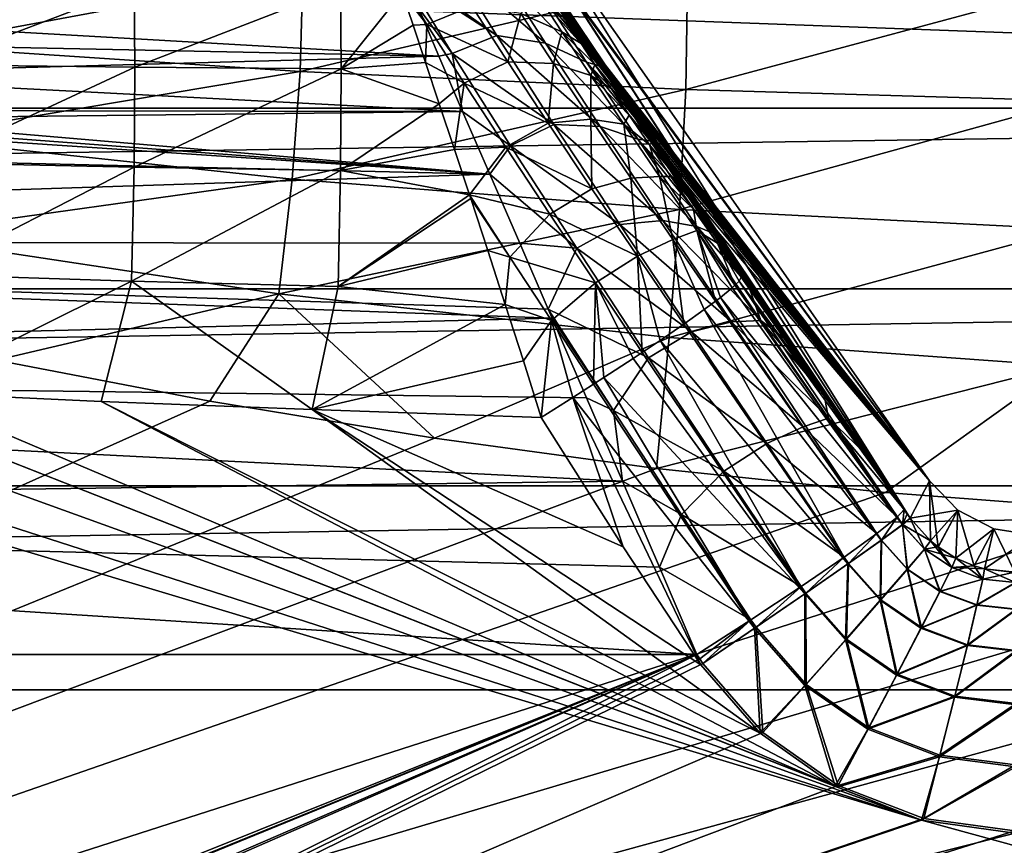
# Model space of a CAD drawing. Header units: metres. Extents: x -90 to 90, y -173 to 74.
# Tile 488 of 564: x 36 to 47, y -1 to 9. Entities that reach past the tile are written whole.
import ezdxf

# ---------------------------------------------------------------- set-up
doc = ezdxf.new("R2010")
doc.units = ezdxf.units.M
doc.layers.add('solid_509418', color=7, linetype='CONTINUOUS')
doc.layers.add('solid_509418_01', color=7, linetype='CONTINUOUS')

msp = doc.modelspace()

# ---------------------------------------------------------------- linework, layer by layer
at = {"layer": 'solid_509418'}
for points in [[(71.5, 8.020932, 20.362175), (35.100643, 9.368428, 19.276245), (-71.5, 8.020932, 20.362175)], [(71.5, 8.020932, 20.362175), (-71.5, 8.020932, 20.362175), (-71.5, 5.898276, 21.535389)], [(71.5, 5.898276, 21.535389), (71.5, 8.020932, 20.362175), (-71.5, 5.898276, 21.535389)], [(71.5, 5.898276, 21.535389), (-71.5, 5.898276, 21.535389), (-71.5, 3.58307, 22.257832)], [(71.5, 3.58307, 22.257832), (71.5, 5.898276, 21.535389), (-71.5, 3.58307, 22.257832)], [(71.5, 3.58307, 22.257832), (-71.5, 3.58307, 22.257832), (-71.5, 1.184448, 22.5)], [(71.5, -12.5, 22.5), (71.5, 1.184448, 22.5), (-71.5, 1.184448, 22.5)], [(-0.000087, -12.5, 22.5), (71.5, -12.5, 22.5), (-71.5, 1.184448, 22.5)]]:
    msp.add_3dface(points, dxfattribs=at)
at = {"layer": 'solid_509418_01'}
for points in [[(41.865875, 10.092885, 5.243936), (41.925537, 10.247085, 0), (46.324631, 3.202112, 16.699974)], [(41.866138, 10.029396, -6.626347), (46.552277, 3.639416), (41.925537, 10.247085, 0)], [(41.925537, 10.247085, 0), (46.552277, 3.639416), (46.324631, 3.202112, 16.699974)], [(41.868198, 10.076625, 5.527434), (41.865875, 10.092885, 5.243936), (46.324631, 3.202112, 16.699974)], [(41.999222, 9.636455, 11.070225), (41.868198, 10.076625, 5.527434), (46.324631, 3.202112, 16.699974)], [(41.866138, 10.029396, -6.626347), (41.871464, 10.004912, -6.99604), (46.552277, 3.639416)], [(41.871464, 10.004912, -6.99604), (42.116558, 9.334624, -14.011022), (46.552277, 3.639416)], [(71.5, 8.020932, 20.362175), (71.5, 9.864332, 18.78611), (35.100643, 9.368428, 19.276245)], [(34.60894, 8.754652, -21.601429), (34.641857, 9.741515, -20.929943), (39.185726, 9.604197, -20.636169)], [(41.465748, 8.874158, 15.764165), (40.345715, 9.675456, 14.69488), (40.933201, 9.729314, 14.416173)], [(40.933201, 9.729314, 14.416173), (41.526974, 9.586485, 14.159807), (42.038086, 8.784402, 15.409062)], [(41.465748, 8.874158, 15.764165), (40.933201, 9.729314, 14.416173), (42.038086, 8.784402, 15.409062)], [(41.465748, 8.874158, 15.764165), (40.388622, 9.571088, 14.889961), (40.345715, 9.675456, 14.69488)], [(42.045837, 9.540107, 11.722348), (41.999222, 9.636455, 11.070225), (46.324631, 3.202112, 16.699974)], [(39.155663, 8.452759, -21.433393), (34.60894, 8.754652, -21.601429), (39.185726, 9.604197, -20.636169)], [(39.155663, 8.452759, -21.433393), (39.185726, 9.604197, -20.636169), (43.709023, 9.518983, -20.398275)], [(43.686646, 8.2413, -21.29727), (39.155663, 8.452759, -21.433393), (43.709023, 9.518983, -20.398275)], [(40.644966, 9.003146, -17.487978), (40.27895, 9.598008, -16.674002), (40.352226, 9.379558, -17.012268)], [(40.644966, 9.003146, -17.487978), (41.172012, 9.220461, -17.022043), (40.27895, 9.598008, -16.674002)], [(40.941998, 8.662521, 16.230507), (40.543781, 9.199139, 15.506305), (40.388622, 9.571088, 14.889961)], [(40.941998, 8.662521, 16.230507), (40.388622, 9.571088, 14.889961), (41.465748, 8.874158, 15.764165)], [(41.526974, 9.586485, 14.159807), (42.038963, 9.30473, 13.848092), (42.519558, 8.56268, 14.983916)], [(42.038086, 8.784402, 15.409062), (41.526974, 9.586485, 14.159807), (42.519558, 8.56268, 14.983916)], [(42.138336, 9.37888, 12.36032), (42.045837, 9.540107, 11.722348), (46.324631, 3.202112, 16.699974)], [(43.686646, 8.2413, -21.29727), (43.709023, 9.518983, -20.398275), (48.249733, 9.465533, -20.241505)], [(37.203625, 9.443627, -16.98518), (34.790451, 9.450747, -17.043175), (34.806732, 8.531059, -18.109671)], [(37.213314, 8.50452, -18.075951), (37.203625, 9.443627, -16.98518), (34.806732, 8.531059, -18.109671)], [(37.213314, 8.50452, -18.075951), (39.628754, 9.438525, -16.940689), (37.203625, 9.443627, -16.98518)], [(37.213314, 8.50452, -18.075951), (39.637798, 8.484086, -18.049772), (39.628754, 9.438525, -16.940689)], [(40.352226, 9.379558, -17.012268), (39.628754, 9.438525, -16.940689), (39.637798, 8.484086, -18.049772)], [(40.481884, 8.994946, -17.508266), (40.352226, 9.379558, -17.012268), (39.637798, 8.484086, -18.049772)], [(40.644966, 9.003146, -17.487978), (40.352226, 9.379558, -17.012268), (40.481884, 8.994946, -17.508266)], [(42.276386, 9.153482, 12.978931), (42.138336, 9.37888, 12.36032), (46.324631, 3.202112, 16.699974)], [(48.235851, 8.106179, -21.207527), (43.686646, 8.2413, -21.29727), (48.249733, 9.465533, -20.241505)], [(41.747921, 9.134641, -16.656178), (42.23056, 8.917273, -16.21719), (41.954952, 9.341524, -15.596116)], [(41.954952, 9.341524, -15.596116), (42.45623, 8.782616, -15.476543), (42.324619, 8.985902, -15.140793)], [(41.954952, 9.341524, -15.596116), (42.23056, 8.917273, -16.21719), (42.45623, 8.782616, -15.476543)], [(41.954952, 9.341524, -15.596116), (42.324619, 8.985902, -15.140793), (42.22327, 9.147122, -14.779774)], [(42.038963, 9.30473, 13.848092), (42.276386, 9.153482, 12.978931), (42.459541, 8.864809, 13.572503)], [(42.038963, 9.30473, 13.848092), (42.459541, 8.864809, 13.572503), (42.687057, 8.514212, 14.134871)], [(42.519558, 8.56268, 14.983916), (42.038963, 9.30473, 13.848092), (42.687057, 8.514212, 14.134871)], [(42.116558, 9.334624, -14.011022), (42.153038, 9.264938, -14.396246), (46.552277, 3.639416)], [(42.153038, 9.264938, -14.396246), (42.22327, 9.147122, -14.779774), (46.552277, 3.639416)], [(31.11862, 9.185246, 15.527331), (40.543781, 9.199139, 15.506305), (40.784077, 8.633326, 16.274282)], [(31.956322, 8.813597, 16.047434), (31.11862, 9.185246, 15.527331), (40.784077, 8.633326, 16.274282)], [(40.941998, 8.662521, 16.230507), (40.784077, 8.633326, 16.274282), (40.543781, 9.199139, 15.506305)], [(40.644966, 9.003146, -17.487978), (41.594326, 8.567029, -17.689447), (41.172012, 9.220461, -17.022043)], [(41.172012, 9.220461, -17.022043), (41.594326, 8.567029, -17.689447), (41.747921, 9.134641, -16.656178)], [(42.22327, 9.147122, -14.779774), (42.324619, 8.985902, -15.140793), (46.552277, 3.639416)], [(42.459541, 8.864809, 13.572503), (42.276386, 9.153482, 12.978931), (46.324631, 3.202112, 16.699974)], [(41.594326, 8.567029, -17.689447), (42.134151, 8.546992, -17.247477), (41.747921, 9.134641, -16.656178)], [(41.747921, 9.134641, -16.656178), (42.134151, 8.546992, -17.247477), (42.23056, 8.917273, -16.21719)], [(40.628441, 8.557205, -17.96427), (40.481884, 8.994946, -17.508266), (39.637798, 8.484086, -18.049772)], [(40.644966, 9.003146, -17.487978), (40.481884, 8.994946, -17.508266), (40.628441, 8.557205, -17.96427)], [(40.644966, 9.003146, -17.487978), (40.628441, 8.557205, -17.96427), (41.084221, 8.313667, -18.142189)], [(40.644966, 9.003146, -17.487978), (41.084221, 8.313667, -18.142189), (41.594326, 8.567029, -17.689447)], [(42.134151, 8.546992, -17.247477), (42.571228, 8.405394, -16.722063), (42.23056, 8.917273, -16.21719)], [(42.23056, 8.917273, -16.21719), (42.619186, 8.535636, -15.788739), (42.45623, 8.782616, -15.476543)], [(42.23056, 8.917273, -16.21719), (42.571228, 8.405394, -16.722063), (42.619186, 8.535636, -15.788739)], [(42.324619, 8.985902, -15.140793), (42.45623, 8.782616, -15.476543), (46.552277, 3.639416)], [(32.784271, 8.413581, 16.532007), (31.956322, 8.813597, 16.047434), (40.784077, 8.633326, 16.274282)], [(40.941998, 8.662521, 16.230507), (41.465748, 8.874158, 15.764165), (42.137894, 7.830349, 16.87027)], [(41.465748, 8.874158, 15.764165), (42.038086, 8.784402, 15.409062), (42.680775, 7.804492, 16.434181)], [(42.137894, 7.830349, 16.87027), (41.465748, 8.874158, 15.764165), (42.680775, 7.804492, 16.434181)], [(42.687057, 8.514212, 14.134871), (42.459541, 8.864809, 13.572503), (46.324631, 3.202112, 16.699974)], [(34.508228, 7.672565, -22.09631), (34.60894, 8.754652, -21.601429), (39.155663, 8.452759, -21.433393)], [(42.038086, 8.784402, 15.409062), (42.519558, 8.56268, 14.983916), (43.122631, 7.654954, 15.916527)], [(42.680775, 7.804492, 16.434181), (42.038086, 8.784402, 15.409062), (43.122631, 7.654954, 15.916527)], [(42.45623, 8.782616, -15.476543), (42.619186, 8.535636, -15.788739), (46.552277, 3.639416)], [(32.784271, 8.413581, 16.532007), (40.784077, 8.633326, 16.274282), (41.064659, 7.98053, 16.988361)], [(40.941998, 8.662521, 16.230507), (41.064659, 7.98053, 16.988361), (40.784077, 8.633326, 16.274282)], [(41.626453, 7.57971, 17.326246), (41.064659, 7.98053, 16.988361), (40.941998, 8.662521, 16.230507)], [(41.626453, 7.57971, 17.326246), (40.941998, 8.662521, 16.230507), (42.137894, 7.830349, 16.87027)], [(41.084221, 8.313667, -18.142189), (42.071507, 7.842596, -18.19285), (41.594326, 8.567029, -17.689447)], [(41.594326, 8.567029, -17.689447), (42.071507, 7.842596, -18.19285), (42.134151, 8.546992, -17.247477)], [(39.061176, 7.184613, -22.020903), (34.508228, 7.672565, -22.09631), (39.155663, 8.452759, -21.433393)], [(37.213314, 8.50452, -18.075951), (34.806732, 8.531059, -18.109671), (34.793968, 7.379606, -18.920588)], [(37.202236, 7.328171, -18.905231), (37.213314, 8.50452, -18.075951), (34.793968, 7.379606, -18.920588)], [(37.202236, 7.328171, -18.905231), (39.637798, 8.484086, -18.049772), (37.213314, 8.50452, -18.075951)], [(37.202236, 7.328171, -18.905231), (39.628948, 7.288228, -18.893097), (39.637798, 8.484086, -18.049772)], [(39.061176, 7.184613, -22.020903), (39.155663, 8.452759, -21.433393), (43.686646, 8.2413, -21.29727)], [(40.790184, 8.071642, -18.372688), (39.637798, 8.484086, -18.049772), (39.628948, 7.288228, -18.893097)], [(40.790184, 8.071642, -18.372688), (40.628441, 8.557205, -17.96427), (39.637798, 8.484086, -18.049772)], [(41.084221, 8.313667, -18.142189), (40.628441, 8.557205, -17.96427), (40.790184, 8.071642, -18.372688)], [(42.071507, 7.842596, -18.19285), (42.571682, 7.892627, -17.693878), (42.134151, 8.546992, -17.247477)], [(42.134151, 8.546992, -17.247477), (42.571682, 7.892627, -17.693878), (42.571228, 8.405394, -16.722063)], [(42.519558, 8.56268, 14.983916), (42.687057, 8.514212, 14.134871), (42.957718, 8.103718, 14.659454)], [(42.519558, 8.56268, 14.983916), (42.957718, 8.103718, 14.659454), (43.269558, 7.636474, 15.139)], [(43.122631, 7.654954, 15.916527), (42.519558, 8.56268, 14.983916), (43.269558, 7.636474, 15.139)], [(42.571228, 8.405394, -16.722063), (42.808537, 8.252568, -16.065805), (42.619186, 8.535636, -15.788739)], [(42.619186, 8.535636, -15.788739), (42.808537, 8.252568, -16.065805), (46.552277, 3.639416)], [(42.957718, 8.103718, 14.659454), (42.687057, 8.514212, 14.134871), (46.324631, 3.202112, 16.699974)], [(33.578587, 7.991861, 16.9772), (32.784271, 8.413581, 16.532007), (41.064659, 7.98053, 16.988361)], [(42.571228, 8.405394, -16.722063), (43.021122, 7.938152, -16.302601), (42.808537, 8.252568, -16.065805)], [(42.571228, 8.405394, -16.722063), (42.959461, 7.831172, -17.10438), (43.021122, 7.938152, -16.302601)], [(42.571682, 7.892627, -17.693878), (42.959461, 7.831172, -17.10438), (42.571228, 8.405394, -16.722063)], [(43.613613, 6.828178, -21.959774), (39.061176, 7.184613, -22.020903), (43.686646, 8.2413, -21.29727)], [(41.084221, 8.313667, -18.142189), (40.790184, 8.071642, -18.372688), (40.969238, 7.53593, -18.733551)], [(41.084221, 8.313667, -18.142189), (40.969238, 7.53593, -18.733551), (41.570953, 7.563629, -18.63542)], [(41.084221, 8.313667, -18.142189), (41.570953, 7.563629, -18.63542), (42.071507, 7.842596, -18.19285)], [(42.808537, 8.252568, -16.065805), (43.021122, 7.938152, -16.302601), (46.552277, 3.639416)], [(43.613613, 6.828178, -21.959774), (43.686646, 8.2413, -21.29727), (48.235851, 8.106179, -21.207527)], [(43.269558, 7.636474, 15.139), (42.957718, 8.103718, 14.659454), (46.324631, 3.202112, 16.699974)], [(48.18943, 6.598774, -21.919439), (43.613613, 6.828178, -21.959774), (48.235851, 8.106179, -21.207527)], [(33.741936, 7.899547, 17.067017), (33.578587, 7.991861, 16.9772), (41.064659, 7.98053, 16.988361)], [(40.969238, 7.53593, -18.733551), (40.790184, 8.071642, -18.372688), (39.628948, 7.288228, -18.893097)], [(33.741936, 7.899547, 17.067017), (41.064659, 7.98053, 16.988361), (41.382832, 7.24504, 17.637472)], [(33.903454, 7.806187, 17.155317), (33.741936, 7.899547, 17.067017), (41.382832, 7.24504, 17.637472)], [(41.626453, 7.57971, 17.326246), (41.382832, 7.24504, 17.637472), (41.064659, 7.98053, 16.988361)], [(42.071507, 7.842596, -18.19285), (42.584877, 7.073884, -18.539259), (42.571682, 7.892627, -17.693878)], [(42.571682, 7.892627, -17.693878), (43.043148, 7.196333, -17.999624), (42.959461, 7.831172, -17.10438)], [(42.584877, 7.073884, -18.539259), (43.043148, 7.196333, -17.999624), (42.571682, 7.892627, -17.693878)], [(42.959461, 7.831172, -17.10438), (43.259102, 7.58923, -16.500875), (43.021122, 7.938152, -16.302601)], [(43.021122, 7.938152, -16.302601), (43.259102, 7.58923, -16.500875), (46.552277, 3.639416)], [(41.382832, 7.24504, 17.637472), (17.299999, 7.806185, 17.155319), (33.023941, 7.806185, 17.155319)], [(17.299999, 6.45878, 18.1943), (17.299999, 7.806185, 17.155319), (41.382832, 7.24504, 17.637472)], [(33.903454, 7.806187, 17.155317), (41.382832, 7.24504, 17.637472), (33.023941, 7.806185, 17.155319)], [(41.570953, 7.563629, -18.63542), (42.584877, 7.073884, -18.539259), (42.071507, 7.842596, -18.19285)], [(41.626453, 7.57971, 17.326246), (42.137894, 7.830349, 16.87027), (42.910892, 6.654175, 17.72097)], [(42.137894, 7.830349, 16.87027), (42.680775, 7.804492, 16.434181), (43.419125, 6.698834, 17.221294)], [(42.910892, 6.654175, 17.72097), (42.137894, 7.830349, 16.87027), (43.419125, 6.698834, 17.221294)], [(42.680775, 7.804492, 16.434181), (43.122631, 7.654954, 15.916527), (43.815609, 6.628766, 16.631495)], [(43.419125, 6.698834, 17.221294), (42.680775, 7.804492, 16.434181), (43.815609, 6.628766, 16.631495)], [(42.959461, 7.831172, -17.10438), (43.379223, 7.217506, -17.364944), (43.259102, 7.58923, -16.500875)], [(43.043148, 7.196333, -17.999624), (43.379223, 7.217506, -17.364944), (42.959461, 7.831172, -17.10438)], [(34.342926, 6.529268, -22.399012), (34.508228, 7.672565, -22.09631), (39.061176, 7.184613, -22.020903)], [(43.122631, 7.654954, 15.916527), (43.269558, 7.636474, 15.139), (43.619781, 7.116792, 15.566347)], [(43.122631, 7.654954, 15.916527), (43.619781, 7.116792, 15.566347), (44.004677, 6.550292, 15.934524)], [(43.815609, 6.628766, 16.631495), (43.122631, 7.654954, 15.916527), (44.004677, 6.550292, 15.934524)], [(41.146046, 7.002245, -19.018032), (40.969238, 7.53593, -18.733551), (39.628948, 7.288228, -18.893097)], [(41.570953, 7.563629, -18.63542), (40.969238, 7.53593, -18.733551), (41.146046, 7.002245, -19.018032)], [(41.570953, 7.563629, -18.63542), (41.146046, 7.002245, -19.018032), (42.090267, 6.774381, -18.976833)], [(42.405025, 6.374085, 18.169746), (41.382832, 7.24504, 17.637472), (41.626453, 7.57971, 17.326246)], [(41.570953, 7.563629, -18.63542), (42.090267, 6.774381, -18.976833), (42.584877, 7.073884, -18.539259)], [(42.405025, 6.374085, 18.169746), (41.626453, 7.57971, 17.326246), (42.910892, 6.654175, 17.72097)], [(43.259102, 7.58923, -16.500875), (43.513359, 7.219226, -16.651669), (46.552277, 3.639416)], [(43.379223, 7.217506, -17.364944), (43.513359, 7.219226, -16.651669), (43.259102, 7.58923, -16.500875)], [(43.619781, 7.116792, 15.566347), (43.269558, 7.636474, 15.139), (46.324631, 3.202112, 16.699974)], [(37.202236, 7.328171, -18.905231), (34.793968, 7.379606, -18.920588), (34.752689, 6.066418, -19.42749)], [(37.171227, 5.986044, -19.423582), (37.202236, 7.328171, -18.905231), (34.752689, 6.066418, -19.42749)], [(37.171227, 5.986044, -19.423582), (39.628948, 7.288228, -18.893097), (37.202236, 7.328171, -18.905231)], [(17.299999, 6.45878, 18.1943), (41.382832, 7.24504, 17.637472), (41.735012, 6.433185, 18.210403)], [(38.905273, 5.839644, -22.380209), (34.342926, 6.529268, -22.399012), (39.061176, 7.184613, -22.020903)], [(37.171227, 5.986044, -19.423582), (39.602764, 5.923564, -19.420361), (39.628948, 7.288228, -18.893097)], [(38.905273, 5.839644, -22.380209), (39.061176, 7.184613, -22.020903), (43.613613, 6.828178, -21.959774)], [(41.146046, 7.002245, -19.018032), (39.628948, 7.288228, -18.893097), (39.602764, 5.923564, -19.420361)], [(42.405025, 6.374085, 18.169746), (41.735012, 6.433185, 18.210403), (41.382832, 7.24504, 17.637472)], [(42.584877, 7.073884, -18.539259), (43.119076, 6.282502, -18.734362), (43.043148, 7.196333, -17.999624)], [(43.043148, 7.196333, -17.999624), (43.534512, 6.477939, -18.168665), (43.379223, 7.217506, -17.364944)], [(43.119076, 6.282502, -18.734362), (43.534512, 6.477939, -18.168665), (43.043148, 7.196333, -17.999624)], [(43.379223, 7.217506, -17.364944), (43.77985, 6.834037, -16.752476), (43.513359, 7.219226, -16.651669)], [(43.379223, 7.217506, -17.364944), (43.818169, 6.581933, -17.505701), (43.77985, 6.834037, -16.752476)], [(43.534512, 6.477939, -18.168665), (43.818169, 6.581933, -17.505701), (43.379223, 7.217506, -17.364944)], [(43.513359, 7.219226, -16.651669), (46.325012, 3.202849, -16.671824), (46.552277, 3.639416)], [(43.513359, 7.219226, -16.651669), (43.77985, 6.834037, -16.752476), (46.325012, 3.202849, -16.671824)], [(42.090267, 6.774381, -18.976833), (43.119076, 6.282502, -18.734362), (42.584877, 7.073884, -18.539259)], [(44.004677, 6.550292, 15.934524), (43.619781, 7.116792, 15.566347), (46.324631, 3.202112, 16.699974)], [(41.160614, 6.95784, -19.038717), (41.146046, 7.002245, -19.018032), (39.602764, 5.923564, -19.420361)], [(41.358643, 6.34921, -19.280203), (41.160614, 6.95784, -19.038717), (39.602764, 5.923564, -19.420361)], [(41.620777, 6.269402, -19.295191), (41.146046, 7.002245, -19.018032), (41.160614, 6.95784, -19.038717)], [(41.620777, 6.269402, -19.295191), (42.090267, 6.774381, -18.976833), (41.146046, 7.002245, -19.018032)], [(41.620777, 6.269402, -19.295191), (41.160614, 6.95784, -19.038717), (41.358643, 6.34921, -19.280203)], [(43.77985, 6.834037, -16.752476), (45.372749, 4.560706, -16.718241), (46.325012, 3.202849, -16.671824)], [(43.77985, 6.834037, -16.752476), (44.339069, 6.033082, -16.803059), (45.372749, 4.560706, -16.718241)], [(43.77985, 6.834037, -16.752476), (44.059334, 6.432552, -16.803696), (44.339069, 6.033082, -16.803059)], [(43.818169, 6.581933, -17.505701), (44.059334, 6.432552, -16.803696), (43.77985, 6.834037, -16.752476)], [(43.49226, 5.324082, -22.364935), (38.905273, 5.839644, -22.380209), (43.613613, 6.828178, -21.959774)], [(41.620777, 6.269402, -19.295191), (42.627831, 5.966022, -19.172022), (42.090267, 6.774381, -18.976833)], [(42.090267, 6.774381, -18.976833), (42.627831, 5.966022, -19.172022), (43.119076, 6.282502, -18.734362)], [(43.49226, 5.324082, -22.364935), (43.613613, 6.828178, -21.959774), (48.18943, 6.598774, -21.919439)], [(42.405025, 6.374085, 18.169746), (42.910892, 6.654175, 17.72097), (43.753059, 5.391209, 18.316168)], [(42.910892, 6.654175, 17.72097), (43.419125, 6.698834, 17.221294), (44.22308, 5.51057, 17.768864)], [(43.753059, 5.391209, 18.316168), (42.910892, 6.654175, 17.72097), (44.22308, 5.51057, 17.768864)], [(43.419125, 6.698834, 17.221294), (43.815609, 6.628766, 16.631495), (44.570351, 5.524492, 17.125504)], [(44.22308, 5.51057, 17.768864), (43.419125, 6.698834, 17.221294), (44.570351, 5.524492, 17.125504)], [(48.111961, 4.990762, -22.35483), (43.49226, 5.324082, -22.364935), (48.18943, 6.598774, -21.919439)], [(43.815609, 6.628766, 16.631495), (44.004677, 6.550292, 15.934524), (44.419361, 5.944258, 16.236969)], [(44.570351, 5.524492, 17.125504), (43.815609, 6.628766, 16.631495), (44.419361, 5.944258, 16.236969)], [(38.905273, 5.839644, -22.380209), (35.579758, 5.059841, -22.5), (34.342926, 6.529268, -22.399012)], [(43.534512, 6.477939, -18.168665), (44.035419, 5.752129, -18.207125), (43.818169, 6.581933, -17.505701)], [(43.818169, 6.581933, -17.505701), (44.265553, 5.939636, -17.531052), (44.059334, 6.432552, -16.803696)], [(43.818169, 6.581933, -17.505701), (44.035419, 5.752129, -18.207125), (44.093605, 5.79681, -18.077827)], [(43.818169, 6.581933, -17.505701), (44.093605, 5.79681, -18.077827), (44.23175, 5.909376, -17.671844)], [(43.818169, 6.581933, -17.505701), (44.23175, 5.909376, -17.671844), (44.265553, 5.939636, -17.531052)], [(44.419361, 5.944258, 16.236969), (44.004677, 6.550292, 15.934524), (46.324631, 3.202112, 16.699974)], [(17.299999, 6.45878, 18.1943), (42.07127, 5.657938, 18.64513), (42.116524, 5.553576, 18.696295)], [(17.299999, 4.936749, 18.966173), (17.299999, 6.45878, 18.1943), (42.116524, 5.553576, 18.696295)], [(17.299999, 6.45878, 18.1943), (41.735012, 6.433185, 18.210403), (42.07127, 5.657938, 18.64513)], [(42.405025, 6.374085, 18.169746), (42.07127, 5.657938, 18.64513), (41.735012, 6.433185, 18.210403)], [(43.248669, 5.087539, 18.762701), (42.07127, 5.657938, 18.64513), (42.405025, 6.374085, 18.169746)], [(43.248669, 5.087539, 18.762701), (42.405025, 6.374085, 18.169746), (43.753059, 5.391209, 18.316168)], [(43.119076, 6.282502, -18.734362), (43.663914, 5.483036, -18.785715), (43.534512, 6.477939, -18.168665)], [(43.534512, 6.477939, -18.168665), (43.663914, 5.483036, -18.785715), (43.903099, 5.653759, -18.451754)], [(43.534512, 6.477939, -18.168665), (43.903099, 5.653759, -18.451754), (44.035419, 5.752129, -18.207125)], [(44.314228, 5.988766, -17.243507), (44.339069, 6.033082, -16.803059), (44.059334, 6.432552, -16.803696)], [(44.314228, 5.988766, -17.243507), (44.059334, 6.432552, -16.803696), (44.265553, 5.939636, -17.531052)], [(41.565422, 5.711546, -19.456348), (41.358643, 6.34921, -19.280203), (39.602764, 5.923564, -19.420361)], [(41.620777, 6.269402, -19.295191), (41.358643, 6.34921, -19.280203), (41.565422, 5.711546, -19.456348)], [(41.620777, 6.269402, -19.295191), (41.565422, 5.711546, -19.456348), (42.107811, 5.525358, -19.456015)], [(41.620777, 6.269402, -19.295191), (42.107811, 5.525358, -19.456015), (42.627831, 5.966022, -19.172022)], [(42.627831, 5.966022, -19.172022), (43.175671, 5.150198, -19.228468), (43.119076, 6.282502, -18.734362)], [(43.119076, 6.282502, -18.734362), (43.175671, 5.150198, -19.228468), (43.384354, 5.290529, -19.068661)], [(43.119076, 6.282502, -18.734362), (43.384354, 5.290529, -19.068661), (43.663914, 5.483036, -18.785715)], [(37.171227, 5.986044, -19.423582), (34.752689, 6.066418, -19.42749), (34.541561, 4.678901, -19.6)], [(44.314228, 5.988766, -17.243507), (45.372749, 4.560706, -16.718241), (44.339069, 6.033082, -16.803059)], [(37.171227, 5.986044, -19.423582), (34.541561, 4.678901, -19.6), (36.816639, 4.571939, -19.6)], [(37.171227, 5.986044, -19.423582), (36.816639, 4.571939, -19.6), (39.297386, 4.479596, -19.6)], [(37.171227, 5.986044, -19.423582), (39.297386, 4.479596, -19.6), (39.602764, 5.923564, -19.420361)], [(41.565422, 5.711546, -19.456348), (39.602764, 5.923564, -19.420361), (39.297386, 4.479596, -19.6)], [(42.107811, 5.525358, -19.456015), (42.603054, 4.775679, -19.506029), (42.627831, 5.966022, -19.172022)], [(42.627831, 5.966022, -19.172022), (42.603054, 4.775679, -19.506029), (42.724815, 4.854207, -19.463932)], [(42.627831, 5.966022, -19.172022), (42.724815, 4.854207, -19.463932), (43.068512, 5.079032, -19.296894)], [(42.627831, 5.966022, -19.172022), (43.068512, 5.079032, -19.296894), (43.175671, 5.150198, -19.228468)], [(44.23175, 5.909376, -17.671844), (44.093605, 5.79681, -18.077827), (46.233582, 3.125781, -17.434477)], [(44.265553, 5.939636, -17.531052), (44.23175, 5.909376, -17.671844), (46.233582, 3.125781, -17.434477)], [(44.314228, 5.988766, -17.243507), (44.265553, 5.939636, -17.531052), (46.233582, 3.125781, -17.434477)], [(44.314228, 5.988766, -17.243507), (46.325012, 3.202849, -16.671824), (45.372749, 4.560706, -16.718241)], [(44.314228, 5.988766, -17.243507), (46.233582, 3.125781, -17.434477), (46.325012, 3.202849, -16.671824)], [(44.858196, 5.306971, 16.468395), (44.419361, 5.944258, 16.236969), (46.324631, 3.202112, 16.699974)], [(44.570351, 5.524492, 17.125504), (44.419361, 5.944258, 16.236969), (44.858196, 5.306971, 16.468395)], [(38.905273, 5.839644, -22.380209), (38.091183, 4.577314, -22.5), (35.579758, 5.059841, -22.5)], [(38.905273, 5.839644, -22.380209), (40.734089, 4.140082, -22.5), (38.091183, 4.577314, -22.5)], [(43.49226, 5.324082, -22.364935), (40.734089, 4.140082, -22.5), (38.905273, 5.839644, -22.380209)], [(44.093605, 5.79681, -18.077827), (44.035419, 5.752129, -18.207125), (45.984005, 2.942836, -18.141714)], [(44.093605, 5.79681, -18.077827), (45.984005, 2.942836, -18.141714), (46.233582, 3.125781, -17.434477)], [(41.777882, 5.051304, -19.56407), (41.565422, 5.711546, -19.456348), (39.297386, 4.479596, -19.6)], [(42.107811, 5.525358, -19.456015), (41.565422, 5.711546, -19.456348), (41.777882, 5.051304, -19.56407)], [(44.035419, 5.752129, -18.207125), (43.903099, 5.653759, -18.451754), (45.984005, 2.942836, -18.141714)], [(42.838642, 4.467867, 19.126787), (42.116524, 5.553576, 18.696295), (42.07127, 5.657938, 18.64513)], [(42.838642, 4.467867, 19.126787), (42.07127, 5.657938, 18.64513), (43.248669, 5.087539, 18.762701)], [(43.903099, 5.653759, -18.451754), (43.663914, 5.483036, -18.785715), (45.592739, 2.666077, -18.746906)], [(43.903099, 5.653759, -18.451754), (45.592739, 2.666077, -18.746906), (45.984005, 2.942836, -18.141714)], [(17.299999, 4.936749, 18.966173), (42.116524, 5.553576, 18.696295), (42.521984, 4.616984, 19.085325)], [(42.107811, 5.525358, -19.456015), (41.777882, 5.051304, -19.56407), (41.987167, 4.386263, -19.6)], [(42.107811, 5.525358, -19.456015), (41.987167, 4.386263, -19.6), (42.361469, 4.62143, -19.565779)], [(42.107811, 5.525358, -19.456015), (42.361469, 4.62143, -19.565779), (42.603054, 4.775679, -19.506029)], [(42.838642, 4.467867, 19.126787), (42.521984, 4.616984, 19.085325), (42.116524, 5.553576, 18.696295)], [(43.663914, 5.483036, -18.785715), (43.384354, 5.290529, -19.068661), (45.592739, 2.666077, -18.746906)], [(43.753059, 5.391209, 18.316168), (44.22308, 5.51057, 17.768864), (45.068073, 4.27478, 18.080027)], [(44.22308, 5.51057, 17.768864), (44.570351, 5.524492, 17.125504), (45.363148, 4.375961, 17.400179)], [(45.068073, 4.27478, 18.080027), (44.22308, 5.51057, 17.768864), (45.363148, 4.375961, 17.400179)], [(44.570351, 5.524492, 17.125504), (44.858196, 5.306971, 16.468395), (45.314743, 4.647812, 16.624773)], [(45.363148, 4.375961, 17.400179), (44.570351, 5.524492, 17.125504), (45.314743, 4.647812, 16.624773)], [(25.97245, -7.298995, -19.6), (46.459656, -0.349708, -19.6), (27.417301, 5.370053, -19.6)], [(46.459656, -0.349708, -19.6), (29.577517, 5.093388, -19.6), (27.417301, 5.370053, -19.6)], [(43.49226, 5.324082, -22.364935), (43.345043, 3.786328, -22.5), (40.734089, 4.140082, -22.5)], [(43.248669, 5.087539, 18.762701), (43.753059, 5.391209, 18.316168), (44.639133, 4.077654, 18.660242)], [(48.111961, 4.990762, -22.35483), (43.345043, 3.786328, -22.5), (43.49226, 5.324082, -22.364935)], [(44.639133, 4.077654, 18.660242), (43.753059, 5.391209, 18.316168), (45.068073, 4.27478, 18.080027)], [(43.384354, 5.290529, -19.068661), (43.175671, 5.150198, -19.228468), (45.085575, 2.31375, -19.21015)], [(43.384354, 5.290529, -19.068661), (45.085575, 2.31375, -19.21015), (45.592739, 2.666077, -18.746906)], [(45.314743, 4.647812, 16.624773), (44.858196, 5.306971, 16.468395), (46.324631, 3.202112, 16.699974)], [(46.459656, -0.349708, -19.6), (32.075291, 4.845692, -19.6), (29.577517, 5.093388, -19.6)], [(43.175671, 5.150198, -19.228468), (43.068512, 5.079032, -19.296894), (45.085575, 2.31375, -19.21015)], [(35.579758, 5.059841, -22.5), (38.091183, 4.577314, -22.5), (0, -12.5, -22.5)], [(41.777882, 5.051304, -19.56407), (39.297386, 4.479596, -19.6), (41.987167, 4.386263, -19.6)], [(43.068512, 5.079032, -19.296894), (42.724815, 4.854207, -19.463932), (45.085575, 2.31375, -19.21015)], [(42.838642, 4.467867, 19.126787), (43.248669, 5.087539, 18.762701), (44.134449, 3.753101, 19.109993)], [(44.134449, 3.753101, 19.109993), (43.248669, 5.087539, 18.762701), (44.639133, 4.077654, 18.660242)], [(48.111961, 4.990762, -22.35483), (46.036282, 3.504218, -22.5), (43.345043, 3.786328, -22.5)], [(48.111961, 4.990762, -22.35483), (49.009804, 3.276938, -22.5), (46.036282, 3.504218, -22.5)], [(17.299999, 4.936749, 18.966173), (42.521984, 4.616984, 19.085325), (42.945244, 3.636156, 19.369276)], [(17.299999, 3.297369, 19.440298), (17.299999, 4.936749, 18.966173), (42.945244, 3.636156, 19.369276)], [(46.459656, -0.349708, -19.6), (33.535038, 4.738413, -19.6), (32.075291, 4.845692, -19.6)], [(42.603054, 4.775679, -19.506029), (42.361469, 4.62143, -19.565779), (44.49596, 1.909084, -19.500904)], [(42.724815, 4.854207, -19.463932), (42.603054, 4.775679, -19.506029), (44.49596, 1.909084, -19.500904)], [(42.724815, 4.854207, -19.463932), (44.49596, 1.909084, -19.500904), (45.085575, 2.31375, -19.21015)], [(45.444195, 0.050654, -19.6), (34.541561, 4.678901, -19.6), (33.535038, 4.738413, -19.6)], [(45.464958, 0.039506, -19.6), (45.444195, 0.050654, -19.6), (33.535038, 4.738413, -19.6)], [(46.459656, -0.349708, -19.6), (45.464958, 0.039506, -19.6), (33.535038, 4.738413, -19.6)], [(45.444195, 0.050654, -19.6), (36.816639, 4.571939, -19.6), (34.541561, 4.678901, -19.6)], [(45.314743, 4.647812, 16.624773), (46.324631, 3.202112, 16.699974), (46.288628, 3.253442, 16.701914)], [(45.781898, 3.97704, 16.703737), (45.314743, 4.647812, 16.624773), (46.288628, 3.253442, 16.701914)], [(45.363148, 4.375961, 17.400179), (45.314743, 4.647812, 16.624773), (45.781898, 3.97704, 16.703737)], [(38.091183, 4.577314, -22.5), (40.734089, 4.140082, -22.5), (0, -12.5, -22.5)], [(44.562717, 0.673338, -19.6), (39.297386, 4.479596, -19.6), (36.816639, 4.571939, -19.6)], [(45.444195, 0.050654, -19.6), (44.562717, 0.673338, -19.6), (36.816639, 4.571939, -19.6)], [(42.361469, 4.62143, -19.565779), (41.987167, 4.386263, -19.6), (42.949524, 2.863947, -19.6)], [(42.361469, 4.62143, -19.565779), (42.949524, 2.863947, -19.6), (43.862759, 1.47876, -19.6)], [(42.361469, 4.62143, -19.565779), (43.862759, 1.47876, -19.6), (44.49596, 1.909084, -19.500904)], [(42.838642, 4.467867, 19.126787), (42.945244, 3.636156, 19.369276), (42.521984, 4.616984, 19.085325)], [(42.949524, 2.863947, -19.6), (41.987167, 4.386263, -19.6), (39.297386, 4.479596, -19.6)], [(43.862759, 1.47876, -19.6), (42.949524, 2.863947, -19.6), (39.297386, 4.479596, -19.6)], [(44.562717, 0.673338, -19.6), (43.862759, 1.47876, -19.6), (39.297386, 4.479596, -19.6)], [(43.636612, 3.245264, 19.411686), (42.945244, 3.636156, 19.369276), (42.838642, 4.467867, 19.126787)], [(43.636612, 3.245264, 19.411686), (42.838642, 4.467867, 19.126787), (44.134449, 3.753101, 19.109993)], [(45.068073, 4.27478, 18.080027), (45.363148, 4.375961, 17.400179), (46.1735, 3.212347, 17.458475)], [(45.363148, 4.375961, 17.400179), (45.781898, 3.97704, 16.703737), (46.25264, 3.304708, 16.704739)], [(45.363148, 4.375961, 17.400179), (46.25264, 3.304708, 16.704739), (46.1735, 3.212347, 17.458475)], [(44.639133, 4.077654, 18.660242), (45.068073, 4.27478, 18.080027), (45.933403, 3.02102, 18.158344)], [(45.068073, 4.27478, 18.080027), (46.1735, 3.212347, 17.458475), (45.933403, 3.02102, 18.158344)], [(40.734089, 4.140082, -22.5), (43.345043, 3.786328, -22.5), (0, -12.5, -22.5)], [(44.134449, 3.753101, 19.109993), (44.639133, 4.077654, 18.660242), (45.548244, 2.743438, 18.757235)], [(44.639133, 4.077654, 18.660242), (45.933403, 3.02102, 18.158344), (45.548244, 2.743438, 18.757235)], [(45.781898, 3.97704, 16.703737), (46.288628, 3.253442, 16.701914), (46.25264, 3.304708, 16.704739)], [(43.345043, 3.786328, -22.5), (46.036282, 3.504218, -22.5), (0, -12.5, -22.5)], [(43.636612, 3.245264, 19.411686), (44.134449, 3.753101, 19.109993), (45.043526, 2.397984, 19.215485)], [(44.134449, 3.753101, 19.109993), (45.548244, 2.743438, 18.757235), (45.043526, 2.397984, 19.215485)], [(17.299999, 3.297369, 19.440298), (42.945244, 3.636156, 19.369276), (43.379509, 2.625443, 19.542038)], [(43.636612, 3.245264, 19.411686), (43.379509, 2.625443, 19.542038), (42.945244, 3.636156, 19.369276)], [(46.885307, 3.296591), (46.324631, 3.202112, 16.699974), (46.552277, 3.639416)], [(46.564945, 2.935563, -16.664207), (46.552277, 3.639416), (46.325012, 3.202849, -16.671824)], [(46.564945, 2.935563, -16.664207), (46.653782, 2.863584, -16.661444), (46.552277, 3.639416)], [(46.885307, 3.296591), (46.552277, 3.639416), (46.653782, 2.863584, -16.661444)], [(71.5, 3.58307, 22.257832), (-71.5, 1.184448, 22.5), (71.5, 1.184448, 22.5)], [(46.036282, 3.504218, -22.5), (49.009804, 3.276938, -22.5), (0, -12.5, -22.5)], [(49.009804, 3.276938, -22.5), (52.36042, 3.09214, -22.5), (0, -12.5, -22.5)], [(17.299999, 3.297369, 19.440298), (43.818062, 1.6, 19.6), (17.299999, 1.6, 19.6)], [(17.299999, 3.297369, 19.440298), (43.379509, 2.625443, 19.542038), (43.818062, 1.6, 19.6)], [(43.636612, 3.245264, 19.411686), (44.452679, 2.007536, 19.502747), (43.379509, 2.625443, 19.542038)], [(43.636612, 3.245264, 19.411686), (45.043526, 2.397984, 19.215485), (44.452679, 2.007536, 19.502747)], [(46.1735, 3.212347, 17.458475), (46.25264, 3.304708, 16.704739), (46.234715, 3.124871, 17.455286)], [(46.234715, 3.124871, 17.455286), (46.25264, 3.304708, 16.704739), (46.288628, 3.253442, 16.701914)], [(46.234715, 3.124871, 17.455286), (46.288628, 3.253442, 16.701914), (46.324631, 3.202112, 16.699974)], [(46.565273, 2.934271, 16.690531), (46.324631, 3.202112, 16.699974), (46.885307, 3.296591)], [(46.654682, 2.861971, 16.687254), (46.565273, 2.934271, 16.690531), (46.885307, 3.296591)], [(46.885307, 3.296591), (46.653782, 2.863584, -16.661444), (46.862011, 2.732879, -16.654137)], [(46.862511, 2.731784, 16.679228), (46.654682, 2.861971, 16.687254), (46.885307, 3.296591)], [(46.885307, 3.296591), (46.862011, 2.732879, -16.654137), (47.076931, 2.641947, -16.644712)], [(46.862511, 2.731784, 16.679228), (46.885307, 3.296591), (47.308739, 3.076165)], [(47.308739, 3.076165), (46.885307, 3.296591), (47.076931, 2.641947, -16.644712)], [(45.933403, 3.02102, 18.158344), (46.1735, 3.212347, 17.458475), (45.987934, 2.94311, 18.155722)], [(46.290108, 2.600584, -18.138504), (46.233582, 3.125781, -17.434477), (45.984005, 2.942836, -18.141714)], [(46.1735, 3.212347, 17.458475), (46.234715, 3.124871, 17.455286), (45.987934, 2.94311, 18.155722)], [(46.294254, 2.60111, 18.151598), (45.987934, 2.94311, 18.155722), (46.234715, 3.124871, 17.455286)], [(46.233582, 3.125781, -17.434477), (46.564945, 2.935563, -16.664207), (46.325012, 3.202849, -16.671824)], [(46.491688, 2.838515, -17.429317), (46.564945, 2.935563, -16.664207), (46.233582, 3.125781, -17.434477)], [(46.491688, 2.838515, -17.429317), (46.233582, 3.125781, -17.434477), (46.290108, 2.600584, -18.138504)], [(46.493416, 2.837443, 17.448774), (46.234715, 3.124871, 17.455286), (46.324631, 3.202112, 16.699974)], [(46.493416, 2.837443, 17.448774), (46.294254, 2.60111, 18.151598), (46.234715, 3.124871, 17.455286)], [(46.493416, 2.837443, 17.448774), (46.324631, 3.202112, 16.699974), (46.565273, 2.934271, 16.690531)], [(52.36042, 3.09214, -22.5), (56.176395, 2.9224, -22.5), (0, -12.5, -22.5)], [(45.548244, 2.743438, 18.757235), (45.933403, 3.02102, 18.158344), (45.600563, 2.668814, 18.755096)], [(45.933403, 3.02102, 18.158344), (45.987934, 2.94311, 18.155722), (45.600563, 2.668814, 18.755096)], [(47.078094, 2.64079, 16.669691), (46.862511, 2.731784, 16.679228), (47.308739, 3.076165)], [(47.308739, 3.076165), (47.076931, 2.641947, -16.644712), (47.198303, 2.607051, -16.638298)], [(47.198792, 2.606185, 16.663601), (47.078094, 2.64079, 16.669691), (47.308739, 3.076165)], [(47.308739, 3.076165), (47.198303, 2.607051, -16.638298), (47.554115, 2.564956, -16.613659)], [(47.198792, 2.606185, 16.663601), (47.308739, 3.076165), (47.780582, 3)], [(47.308739, 3.076165), (47.554115, 2.564956, -16.613659), (47.780582, 3)], [(56.176395, 2.9224, -22.5), (60.33778, 2.724475, -22.5), (0, -12.5, -22.5)], [(45.973942, 2.236976, -18.745148), (45.984005, 2.942836, -18.141714), (45.592739, 2.666077, -18.746906)], [(45.981281, 2.240445, 18.752806), (45.600563, 2.668814, 18.755096), (45.987934, 2.94311, 18.155722)], [(46.290108, 2.600584, -18.138504), (45.984005, 2.942836, -18.141714), (45.973942, 2.236976, -18.745148)], [(46.294254, 2.60111, 18.151598), (45.981281, 2.240445, 18.752806), (45.987934, 2.94311, 18.155722)], [(46.491688, 2.838515, -17.429317), (46.653782, 2.863584, -16.661444), (46.564945, 2.935563, -16.664207)], [(46.814419, 2.620109, 17.440571), (46.493416, 2.837443, 17.448774), (46.565273, 2.934271, 16.690531)], [(46.814419, 2.620109, 17.440571), (46.565273, 2.934271, 16.690531), (46.654682, 2.861971, 16.687254)], [(47.198792, 2.606185, 16.663601), (47.780582, 3), (47.553734, 2.564226, 16.641542)], [(46.491688, 2.838515, -17.429317), (46.290108, 2.600584, -18.138504), (46.673084, 2.339996, -18.133678)], [(46.675861, 2.341912, 18.146164), (46.294254, 2.60111, 18.151598), (46.493416, 2.837443, 17.448774)], [(46.491688, 2.838515, -17.429317), (46.862011, 2.732879, -16.654137), (46.653782, 2.863584, -16.661444)], [(46.491688, 2.838515, -17.429317), (46.813221, 2.620386, -17.42202), (46.862011, 2.732879, -16.654137)], [(46.491688, 2.838515, -17.429317), (46.673084, 2.339996, -18.133678), (46.813221, 2.620386, -17.42202)], [(46.814419, 2.620109, 17.440571), (46.675861, 2.341912, 18.146164), (46.493416, 2.837443, 17.448774)], [(46.814419, 2.620109, 17.440571), (46.654682, 2.861971, 16.687254), (46.862511, 2.731784, 16.679228)], [(60.33778, 2.724475, -22.5), (64.445702, 2.484503, -22.5), (0, -12.5, -22.5)], [(45.043526, 2.397984, 19.215485), (45.548244, 2.743438, 18.757235), (45.098137, 2.320068, 19.213892)], [(45.563969, 1.771583, -19.209389), (45.592739, 2.666077, -18.746906), (45.085575, 2.31375, -19.21015)], [(45.548244, 2.743438, 18.757235), (45.600563, 2.668814, 18.755096), (45.098137, 2.320068, 19.213892)], [(45.575062, 1.77915, 19.212887), (45.098137, 2.320068, 19.213892), (45.600563, 2.668814, 18.755096)], [(45.973942, 2.236976, -18.745148), (45.592739, 2.666077, -18.746906), (45.563969, 1.771583, -19.209389)], [(45.981281, 2.240445, 18.752806), (45.575062, 1.77915, 19.212887), (45.600563, 2.668814, 18.755096)], [(46.813221, 2.620386, -17.42202), (47.076931, 2.641947, -16.644712), (46.862011, 2.732879, -16.654137)], [(47.178745, 2.48624, 17.428854), (46.814419, 2.620109, 17.440571), (46.862511, 2.731784, 16.679228)], [(47.178745, 2.48624, 17.428854), (46.862511, 2.731784, 16.679228), (47.078094, 2.64079, 16.669691)], [(43.379509, 2.625443, 19.542038), (44.452679, 2.007536, 19.502747), (43.818062, 1.6, 19.6)], [(46.290108, 2.600584, -18.138504), (45.973942, 2.236976, -18.745148), (46.451595, 1.909702, -18.742367)], [(46.456554, 1.915129, 18.749668), (45.981281, 2.240445, 18.752806), (46.294254, 2.60111, 18.151598)], [(46.290108, 2.600584, -18.138504), (46.451595, 1.909702, -18.742367), (46.673084, 2.339996, -18.133678)], [(46.675861, 2.341912, 18.146164), (46.456554, 1.915129, 18.749668), (46.294254, 2.60111, 18.151598)], [(46.813221, 2.620386, -17.42202), (46.673084, 2.339996, -18.133678), (47.178871, 2.485873, -17.410133)], [(47.178745, 2.48624, 17.428854), (46.675861, 2.341912, 18.146164), (46.814419, 2.620109, 17.440571)], [(46.813221, 2.620386, -17.42202), (47.198303, 2.607051, -16.638298), (47.076931, 2.641947, -16.644712)], [(46.813221, 2.620386, -17.42202), (47.178871, 2.485873, -17.410133), (47.198303, 2.607051, -16.638298)], [(47.178745, 2.48624, 17.428854), (47.078094, 2.64079, 16.669691), (47.198792, 2.606185, 16.663601)], [(47.178745, 2.48624, 17.428854), (47.198792, 2.606185, 16.663601), (47.563705, 2.443894, 17.41209)], [(47.178871, 2.485873, -17.410133), (47.554115, 2.564956, -16.613659), (47.198303, 2.607051, -16.638298)], [(47.178871, 2.485873, -17.410133), (47.566528, 2.443488, -17.391447), (47.554115, 2.564956, -16.613659)], [(47.563705, 2.443894, 17.41209), (47.198792, 2.606185, 16.663601), (47.553734, 2.564226, 16.641542)], [(64.445702, 2.484503, -22.5), (68.181206, 2.221469, -22.5), (0, -12.5, -22.5)], [(46.673084, 2.339996, -18.133678), (47.109962, 2.178912, -18.125584), (47.178871, 2.485873, -17.410133)], [(47.178745, 2.48624, 17.428854), (47.110149, 2.181977, 18.138189), (46.675861, 2.341912, 18.146164)], [(47.178871, 2.485873, -17.410133), (47.109962, 2.178912, -18.125584), (47.566528, 2.443488, -17.391447)], [(47.109962, 2.178912, -18.125584), (47.574322, 2.127963, -18.11273), (47.566528, 2.443488, -17.391447)], [(47.178745, 2.48624, 17.428854), (47.563705, 2.443894, 17.41209), (47.110149, 2.181977, 18.138189)], [(47.110149, 2.181977, 18.138189), (47.563705, 2.443894, 17.41209), (47.569965, 2.131324, 18.126644)], [(44.452679, 2.007536, 19.502747), (45.043526, 2.397984, 19.215485), (44.51379, 1.919866, 19.501856)], [(45.043526, 2.397984, 19.215485), (45.098137, 2.320068, 19.213892), (44.51379, 1.919866, 19.501856)], [(45.102291, 1.247538, 19.50161), (44.51379, 1.919866, 19.501856), (45.098137, 2.320068, 19.213892)], [(45.575062, 1.77915, 19.212887), (45.102291, 1.247538, 19.50161), (45.098137, 2.320068, 19.213892)], [(46.673084, 2.339996, -18.133678), (46.451595, 1.909702, -18.742367), (47.109962, 2.178912, -18.125584)], [(47.110149, 2.181977, 18.138189), (46.456554, 1.915129, 18.749668), (46.675861, 2.341912, 18.146164)], [(68.181206, 2.221469, -22.5), (71.5, 1.946575, -22.5), (0, -12.5, -22.5)], [(45.087124, 1.234987, -19.500721), (45.085575, 2.31375, -19.21015), (44.49596, 1.909084, -19.500904)], [(45.563969, 1.771583, -19.209389), (45.085575, 2.31375, -19.21015), (45.087124, 1.234987, -19.500721)], [(45.973942, 2.236976, -18.745148), (45.563969, 1.771583, -19.209389), (46.163288, 1.357747, -19.208134)], [(46.170902, 1.367776, 19.211468), (45.575062, 1.77915, 19.212887), (45.981281, 2.240445, 18.752806)], [(45.973942, 2.236976, -18.745148), (46.163288, 1.357747, -19.208134), (46.451595, 1.909702, -18.742367)], [(46.456554, 1.915129, 18.749668), (46.170902, 1.367776, 19.211468), (45.981281, 2.240445, 18.752806)], [(46.451595, 1.909702, -18.742367), (46.996849, 1.706159, -18.737591), (47.109962, 2.178912, -18.125584)], [(47.110149, 2.181977, 18.138189), (46.998077, 1.713254, 18.744965), (46.456554, 1.915129, 18.749668)], [(47.109962, 2.178912, -18.125584), (46.996849, 1.706159, -18.737591), (47.574322, 2.127963, -18.11273)], [(46.996849, 1.706159, -18.737591), (47.576977, 1.639187, -18.729946), (47.574322, 2.127963, -18.11273)], [(47.110149, 2.181977, 18.138189), (47.569965, 2.131324, 18.126644), (46.998077, 1.713254, 18.744965)], [(46.998077, 1.713254, 18.744965), (47.569965, 2.131324, 18.126644), (47.572098, 1.647121, 18.738091)], [(44.452679, 2.007536, 19.502747), (43.851673, 1.547069, 19.6), (43.818062, 1.6, 19.6)], [(44.452679, 2.007536, 19.502747), (43.886047, 1.494597, 19.6), (43.851673, 1.547069, 19.6)], [(44.452679, 2.007536, 19.502747), (44.51379, 1.919866, 19.501856), (43.886047, 1.494597, 19.6)], [(71.5, 1.946575, -22.5), (71.5, -12.5, -22.5), (0, -12.5, -22.5)], [(44.49596, 1.909084, -19.500904), (43.862759, 1.47876, -19.6), (44.562717, 0.673338, -19.6)], [(44.51379, 1.919866, 19.501856), (44.594009, 0.680622, 19.6), (43.886047, 1.494597, 19.6)], [(45.087124, 1.234987, -19.500721), (44.49596, 1.909084, -19.500904), (44.562717, 0.673338, -19.6)], [(45.102291, 1.247538, 19.50161), (44.594009, 0.680622, 19.6), (44.51379, 1.919866, 19.501856)], [(46.451595, 1.909702, -18.742367), (46.163288, 1.357747, -19.208134), (46.996849, 1.706159, -18.737591)], [(46.998077, 1.713254, 18.744965), (46.170902, 1.367776, 19.211468), (46.456554, 1.915129, 18.749668)], [(45.563969, 1.771583, -19.209389), (45.087124, 1.234987, -19.500721), (45.827091, 0.720361, -19.500406)], [(45.837643, 0.735779, 19.501253), (45.102291, 1.247538, 19.50161), (45.575062, 1.77915, 19.212887)], [(45.563969, 1.771583, -19.209389), (45.827091, 0.720361, -19.500406), (46.163288, 1.357747, -19.208134)], [(46.170902, 1.367776, 19.211468), (45.837643, 0.735779, 19.501253), (45.575062, 1.77915, 19.212887)], [(46.163288, 1.357747, -19.208134), (46.846966, 1.098682, -19.205936), (46.996849, 1.706159, -18.737591)], [(46.998077, 1.713254, 18.744965), (46.849888, 1.110872, 19.209305), (46.170902, 1.367776, 19.211468)], [(46.996849, 1.706159, -18.737591), (46.846966, 1.098682, -19.205936), (47.576977, 1.639187, -18.729946)], [(46.846966, 1.098682, -19.205936), (47.574322, 1.009388, -19.202398), (47.576977, 1.639187, -18.729946)], [(46.998077, 1.713254, 18.744965), (47.572098, 1.647121, 18.738091), (46.849888, 1.110872, 19.209305)], [(46.849888, 1.110872, 19.209305), (47.572098, 1.647121, 18.738091), (47.569965, 1.023208, 19.206121)], [(43.818062, 1.6, 19.6), (17.299999, -9.032475, 19.6), (17.299999, 1.6, 19.6)], [(43.818062, 1.6, 19.6), (19.753614, -8.199435, 19.6), (17.299999, -9.032475, 19.6)], [(43.818062, 1.6, 19.6), (20.021544, -8.124485, 19.6), (19.753614, -8.199435, 19.6)], [(43.818062, 1.6, 19.6), (22.588463, -7.570234, 19.6), (20.021544, -8.124485, 19.6)], [(43.818062, 1.6, 19.6), (22.938248, -7.516657, 19.6), (22.588463, -7.570234, 19.6)], [(43.818062, 1.6, 19.6), (25.972456, -7.298994, 19.6), (22.938248, -7.516657, 19.6)], [(43.818062, 1.6, 19.6), (43.851673, 1.547069, 19.6), (25.972456, -7.298994, 19.6)], [(43.851673, 1.547069, 19.6), (43.886047, 1.494597, 19.6), (25.972456, -7.298994, 19.6)], [(43.886047, 1.494597, 19.6), (44.594009, 0.680622, 19.6), (25.972456, -7.298994, 19.6)], [(46.163288, 1.357747, -19.208134), (45.827091, 0.720361, -19.500406), (46.846966, 1.098682, -19.205936)], [(46.849888, 1.110872, 19.209305), (45.837643, 0.735779, 19.501253), (46.170902, 1.367776, 19.211468)], [(45.087124, 1.234987, -19.500721), (44.562717, 0.673338, -19.6), (45.444195, 0.050654, -19.6)], [(45.102291, 1.247538, 19.50161), (45.478592, 0.060718, 19.6), (44.594009, 0.680622, 19.6)], [(45.087124, 1.234987, -19.500721), (45.444195, 0.050654, -19.6), (45.827091, 0.720361, -19.500406)], [(45.837643, 0.735779, 19.501253), (45.478592, 0.060718, 19.6), (45.102291, 1.247538, 19.50161)], [(45.827091, 0.720361, -19.500406), (46.670158, 0.3964, -19.499846), (46.846966, 1.098682, -19.205936)], [(46.849888, 1.110872, 19.209305), (46.67532, 0.414414, 19.5007), (45.837643, 0.735779, 19.501253)], [(46.846966, 1.098682, -19.205936), (46.670158, 0.3964, -19.499846), (47.574322, 1.009388, -19.202398)], [(46.849888, 1.110872, 19.209305), (47.569965, 1.023208, 19.206121), (46.67532, 0.414414, 19.5007)], [(46.670158, 0.3964, -19.499846), (47.566528, 0.280093, -19.498934), (47.574322, 1.009388, -19.202398)], [(46.67532, 0.414414, 19.5007), (47.569965, 1.023208, 19.206121), (47.563705, 0.300719, 19.49988)], [(45.827091, 0.720361, -19.500406), (45.444195, 0.050654, -19.6), (45.464958, 0.039506, -19.6)], [(45.827091, 0.720361, -19.500406), (45.464958, 0.039506, -19.6), (46.670158, 0.3964, -19.499846)], [(46.67532, 0.414414, 19.5007), (45.478592, 0.060718, 19.6), (45.837643, 0.735779, 19.501253)], [(44.594009, 0.680622, 19.6), (45.478592, 0.060718, 19.6), (25.972456, -7.298994, 19.6)], [(46.670158, 0.3964, -19.499846), (45.464958, 0.039506, -19.6), (46.459656, -0.349708, -19.6)], [(46.67532, 0.414414, 19.5007), (46.485767, -0.33029, 19.6), (45.478592, 0.060718, 19.6)], [(46.670158, 0.3964, -19.499846), (46.459656, -0.349708, -19.6), (47.566528, 0.280093, -19.498934)], [(46.67532, 0.414414, 19.5007), (47.563705, 0.300719, 19.49988), (46.485767, -0.33029, 19.6)], [(47.566528, 0.280093, -19.498934), (46.459656, -0.349708, -19.6), (47.554115, -0.500609, -19.6)], [(47.563705, 0.300719, 19.49988), (47.553734, -0.472716, 19.6), (46.485767, -0.33029, 19.6)], [(45.478592, 0.060718, 19.6), (46.485767, -0.33029, 19.6), (25.972456, -7.298994, 19.6)], [(46.485767, -0.33029, 19.6), (47.553734, -0.472716, 19.6), (25.972456, -7.298994, 19.6)], [(25.97245, -7.298995, -19.6), (71.830795, -7.298992, -19.6), (46.459656, -0.349708, -19.6)], [(71.830795, -7.298992, -19.6), (47.554115, -0.500609, -19.6), (46.459656, -0.349708, -19.6)], [(47.553734, -0.472716, 19.6), (59.76675, -0.786706, 19.6), (25.972456, -7.298994, 19.6)]]:
    msp.add_3dface(points, dxfattribs=at)

doc.saveas('drawing.dxf')
